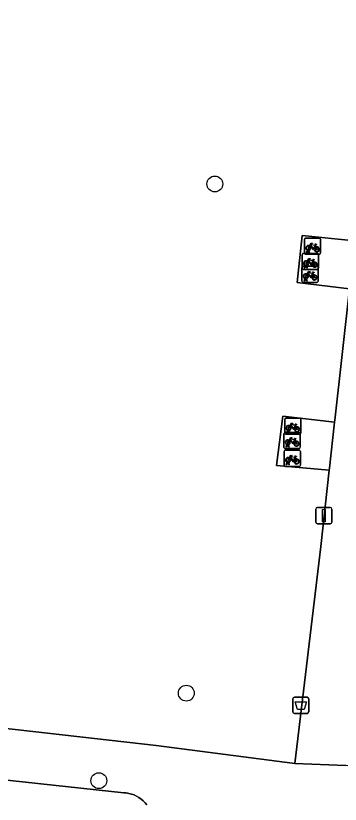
# Model space of a CAD drawing. Extents: x 161928 to 163071, y 386474 to 387428.
# Drawn here: x 162371.16 to 162391.2, y 386658.51 to 386707.21 of the extents above; entities that cross this region are included whole.
import ezdxf

# ---------------------------------------------------------------- set-up
doc = ezdxf.new("R2010")
doc.units = 0
for name, color, linetype in [('IMGEO_Afvalbak', 7, 'Continuous'), ('IMGEO_Boom', 7, 'Continuous'), ('IMGEO_Fietsenrek', 7, 'Continuous'), ('IMGEO_Groenvoorziening', 7, 'Continuous'), ('IMGEO_Lichtmast', 7, 'Continuous'), ('IMGEO_Parkeervlak_open', 7, 'Continuous'), ('IMGEO_Voetpad_open', 7, 'Continuous')]:
    doc.layers.add(name, color=color, linetype=linetype)

msp = doc.modelspace()

# ---------------------------------------------------------------- linework, layer by layer
at = {"layer": 'IMGEO_Afvalbak'}
for p, q in [((162388.265, 386664.224), (162388.265, 386665.024)), ((162388.265, 386665.024), (162388.265, 386664.224)), ((162388.365, 386665.124), (162389.155, 386665.124)), ((162389.155, 386665.124), (162388.365, 386665.124)), ((162389.255, 386665.024), (162389.255, 386664.224)), ((162389.255, 386664.224), (162389.255, 386665.024)), ((162389.155, 386664.124), (162388.365, 386664.124)), ((162388.365, 386664.124), (162389.155, 386664.124))]:
    msp.add_line(p, q, dxfattribs=at)
msp.add_lwpolyline([(162388.408, 386664.838), (162389.112, 386664.838), (162388.963, 386664.368), (162388.557, 386664.368), (162388.408, 386664.838)], dxfattribs=at)
for centre, start, end in [((162388.365, 386665.024), 90, 180), ((162388.365, 386665.024), 90, 180), ((162389.155, 386665.024), 0, 90), ((162389.155, 386665.024), 360, 90), ((162388.365, 386664.224), 180, 270), ((162388.365, 386664.224), 180, 270), ((162389.155, 386664.224), 270, 0), ((162389.155, 386664.224), 270, 0)]:
    msp.add_arc(centre, 0.1, start, end, dxfattribs=at)
at = {"layer": 'IMGEO_Boom'}
for centre in [(162383.456, 386696.824), (162381.691, 386665.371), (162376.289, 386659.967)]:
    msp.add_circle(centre, 0.489, dxfattribs=at)
at = {"layer": 'IMGEO_Fietsenrek'}
for p, q in [((162389.063, 386693.482), (162389.904, 386693.482)), ((162389.904, 386693.482), (162389.063, 386693.482)), ((162388.988, 386692.557), (162388.988, 386693.398)), ((162388.988, 386693.398), (162388.988, 386692.557)), ((162389.675, 386693.031), (162389.711, 386692.936)), ((162389.988, 386693.407), (162389.988, 386692.566)), ((162389.988, 386692.566), (162389.988, 386693.407)), ((162388.926, 386692.537), (162389.767, 386692.537)), ((162389.767, 386692.537), (162388.926, 386692.537)), ((162389.913, 386692.482), (162389.072, 386692.482)), ((162389.072, 386692.482), (162389.913, 386692.482)), ((162389.115, 386692.566), (162389.154, 386692.726)), ((162389.149, 386692.566), (162389.115, 386692.566)), ((162389.184, 386692.714), (162389.149, 386692.566)), ((162389.226, 386692.738), (162389.225, 386692.742)), ((162389.267, 386692.566), (162389.233, 386692.708)), ((162389.257, 386692.749), (162389.258, 386692.742)), ((162389.265, 386692.712), (162389.3, 386692.566)), ((162389.3, 386692.566), (162389.267, 386692.566)), ((162389.851, 386692.462), (162389.851, 386691.621)), ((162389.851, 386691.621), (162389.851, 386692.462)), ((162388.851, 386691.612), (162388.851, 386692.453)), ((162388.851, 386692.453), (162388.851, 386691.612)), ((162389.538, 386692.086), (162389.574, 386691.991)), ((162388.836, 386690.82), (162388.836, 386691.661)), ((162388.836, 386691.661), (162388.836, 386690.82)), ((162388.911, 386691.745), (162389.752, 386691.745)), ((162389.752, 386691.745), (162388.911, 386691.745)), ((162389.776, 386691.537), (162388.935, 386691.537)), ((162388.935, 386691.537), (162389.776, 386691.537)), ((162388.978, 386691.621), (162389.017, 386691.781)), ((162389.012, 386691.621), (162388.978, 386691.621)), ((162389.047, 386691.769), (162389.012, 386691.621)), ((162389.089, 386691.793), (162389.088, 386691.797)), ((162389.13, 386691.621), (162389.096, 386691.763)), ((162389.12, 386691.804), (162389.121, 386691.797)), ((162389.128, 386691.767), (162389.163, 386691.621)), ((162389.163, 386691.621), (162389.13, 386691.621)), ((162389.836, 386691.67), (162389.836, 386690.829)), ((162389.836, 386690.829), (162389.836, 386691.67)), ((162389.074, 386691.001), (162389.073, 386691.005)), ((162389.105, 386691.012), (162389.106, 386691.005)), ((162389.523, 386691.294), (162389.559, 386691.199)), ((162389.761, 386690.745), (162388.92, 386690.745)), ((162388.92, 386690.745), (162389.761, 386690.745)), ((162388.963, 386690.829), (162389.002, 386690.989)), ((162388.997, 386690.829), (162388.963, 386690.829)), ((162389.032, 386690.977), (162388.997, 386690.829)), ((162389.115, 386690.829), (162389.081, 386690.971)), ((162389.113, 386690.975), (162389.148, 386690.829)), ((162389.148, 386690.829), (162389.115, 386690.829)), ((162387.77, 386681.443), (162387.77, 386682.284)), ((162387.77, 386682.284), (162387.77, 386681.443)), ((162387.845, 386682.368), (162388.686, 386682.368)), ((162388.686, 386682.368), (162387.845, 386682.368)), ((162388.77, 386682.293), (162388.77, 386681.452)), ((162388.77, 386681.452), (162388.77, 386682.293)), ((162388.457, 386681.917), (162388.493, 386681.822)), ((162387.722, 386680.556), (162387.722, 386681.397)), ((162387.722, 386681.397), (162387.722, 386680.556)), ((162387.797, 386681.481), (162388.638, 386681.481)), ((162388.638, 386681.481), (162387.797, 386681.481)), ((162388.695, 386681.368), (162387.854, 386681.368)), ((162387.854, 386681.368), (162388.695, 386681.368)), ((162387.897, 386681.452), (162387.936, 386681.612)), ((162387.931, 386681.452), (162387.897, 386681.452)), ((162387.966, 386681.6), (162387.931, 386681.452)), ((162388.008, 386681.624), (162388.007, 386681.628)), ((162388.049, 386681.452), (162388.015, 386681.594)), ((162388.039, 386681.635), (162388.04, 386681.628)), ((162388.047, 386681.598), (162388.082, 386681.452)), ((162388.082, 386681.452), (162388.049, 386681.452)), ((162388.722, 386681.406), (162388.722, 386680.565)), ((162388.722, 386680.565), (162388.722, 386681.406)), ((162388.409, 386681.03), (162388.445, 386680.935)), ((162387.738, 386679.458), (162387.738, 386680.299)), ((162387.738, 386680.299), (162387.738, 386679.458)), ((162388.647, 386680.481), (162387.806, 386680.481)), ((162387.806, 386680.481), (162388.647, 386680.481)), ((162387.813, 386680.383), (162388.654, 386680.383)), ((162388.654, 386680.383), (162387.813, 386680.383)), ((162387.849, 386680.565), (162387.888, 386680.725)), ((162387.883, 386680.565), (162387.849, 386680.565)), ((162387.918, 386680.713), (162387.883, 386680.565)), ((162387.96, 386680.737), (162387.959, 386680.741)), ((162388.001, 386680.565), (162387.967, 386680.707)), ((162387.991, 386680.748), (162387.992, 386680.741)), ((162387.999, 386680.711), (162388.034, 386680.565)), ((162388.034, 386680.565), (162388.001, 386680.565)), ((162388.738, 386680.308), (162388.738, 386679.467)), ((162388.738, 386679.467), (162388.738, 386680.308)), ((162388.425, 386679.932), (162388.461, 386679.837)), ((162388.663, 386679.383), (162387.822, 386679.383)), ((162387.822, 386679.383), (162388.663, 386679.383)), ((162387.865, 386679.467), (162387.904, 386679.627)), ((162387.899, 386679.467), (162387.865, 386679.467)), ((162387.934, 386679.615), (162387.899, 386679.467)), ((162387.976, 386679.639), (162387.975, 386679.643)), ((162388.017, 386679.467), (162387.983, 386679.609)), ((162388.007, 386679.65), (162388.008, 386679.643)), ((162388.015, 386679.613), (162388.05, 386679.467)), ((162388.05, 386679.467), (162388.017, 386679.467))]:
    msp.add_line(p, q, dxfattribs=at)
for points in [[(162389.322, 386692.956), (162389.27, 386692.866), (162389.23, 386692.841), (162389.231, 386692.888), (162389.286, 386692.982)], [(162389.301, 386693.008), (162389.396, 386693.172), (162389.482, 386693.158), (162389.484, 386693.149), (162389.428, 386693.138), (162389.401, 386693.093), (162389.657, 386693.052)], [(162389.597, 386692.764), (162389.547, 386692.764), (162389.356, 386693.015), (162389.337, 386692.983)], [(162389.644, 386693.027), (162389.387, 386693.068), (162389.37, 386693.039), (162389.537, 386692.819), (162389.644, 386693.027)], [(162389.692, 386692.929), (162389.662, 386693.006), (162389.553, 386692.788), (162389.596, 386692.788)], [(162389.657, 386693.052), (162389.682, 386693.101), (162389.676, 386693.105), (162389.653, 386693.109), (162389.641, 386693.116), (162389.64, 386693.119), (162389.642, 386693.124), (162389.737, 386693.109), (162389.739, 386693.099), (162389.729, 386693.086), (162389.717, 386693.08), (162389.703, 386693.086), (162389.675, 386693.031)], [(162389.626, 386692.788), (162389.746, 386692.787), (162389.702, 386692.901)], [(162389.722, 386692.908), (162389.777, 386692.763), (162389.627, 386692.763)], [(162389.185, 386692.011), (162389.133, 386691.921), (162389.093, 386691.896), (162389.094, 386691.943), (162389.149, 386692.037)], [(162389.164, 386692.063), (162389.259, 386692.227), (162389.345, 386692.213), (162389.347, 386692.204), (162389.291, 386692.193), (162389.264, 386692.148), (162389.52, 386692.107)], [(162389.46, 386691.819), (162389.41, 386691.819), (162389.219, 386692.07), (162389.2, 386692.038)], [(162389.507, 386692.082), (162389.25, 386692.123), (162389.233, 386692.094), (162389.4, 386691.874), (162389.507, 386692.082)], [(162389.555, 386691.984), (162389.525, 386692.061), (162389.416, 386691.843), (162389.459, 386691.843)], [(162389.52, 386692.107), (162389.545, 386692.156), (162389.539, 386692.16), (162389.516, 386692.164), (162389.504, 386692.171), (162389.503, 386692.174), (162389.505, 386692.179), (162389.6, 386692.164), (162389.602, 386692.154), (162389.592, 386692.141), (162389.58, 386692.135), (162389.566, 386692.141), (162389.538, 386692.086)], [(162389.489, 386691.843), (162389.609, 386691.842), (162389.565, 386691.956)], [(162389.585, 386691.963), (162389.64, 386691.818), (162389.49, 386691.818)], [(162389.17, 386691.219), (162389.118, 386691.129), (162389.078, 386691.104), (162389.079, 386691.151), (162389.134, 386691.245)], [(162389.149, 386691.271), (162389.244, 386691.435), (162389.33, 386691.421), (162389.332, 386691.412), (162389.276, 386691.401), (162389.249, 386691.356), (162389.505, 386691.315)], [(162389.445, 386691.027), (162389.395, 386691.027), (162389.204, 386691.278), (162389.185, 386691.246)], [(162389.492, 386691.29), (162389.235, 386691.331), (162389.218, 386691.302), (162389.385, 386691.082), (162389.492, 386691.29)], [(162389.54, 386691.192), (162389.51, 386691.269), (162389.401, 386691.051), (162389.444, 386691.051)], [(162389.474, 386691.051), (162389.594, 386691.05), (162389.55, 386691.164)], [(162389.57, 386691.171), (162389.625, 386691.026), (162389.475, 386691.026)], [(162389.505, 386691.315), (162389.53, 386691.364), (162389.524, 386691.368), (162389.501, 386691.372), (162389.489, 386691.379), (162389.488, 386691.382), (162389.49, 386691.387), (162389.585, 386691.372), (162389.587, 386691.362), (162389.577, 386691.349), (162389.565, 386691.343), (162389.551, 386691.349), (162389.523, 386691.294)], [(162388.104, 386681.842), (162388.052, 386681.752), (162388.012, 386681.727), (162388.013, 386681.774), (162388.068, 386681.868)], [(162388.083, 386681.894), (162388.178, 386682.058), (162388.264, 386682.044), (162388.266, 386682.035), (162388.21, 386682.024), (162388.183, 386681.979), (162388.439, 386681.938)], [(162388.379, 386681.65), (162388.329, 386681.65), (162388.138, 386681.901), (162388.119, 386681.869)], [(162388.426, 386681.913), (162388.169, 386681.954), (162388.152, 386681.925), (162388.319, 386681.705), (162388.426, 386681.913)], [(162388.474, 386681.815), (162388.444, 386681.892), (162388.335, 386681.674), (162388.378, 386681.674)], [(162388.408, 386681.674), (162388.528, 386681.673), (162388.484, 386681.787)], [(162388.504, 386681.794), (162388.559, 386681.649), (162388.409, 386681.649)], [(162388.439, 386681.938), (162388.464, 386681.987), (162388.458, 386681.991), (162388.435, 386681.995), (162388.423, 386682.002), (162388.422, 386682.005), (162388.424, 386682.01), (162388.519, 386681.995), (162388.521, 386681.985), (162388.511, 386681.972), (162388.499, 386681.966), (162388.485, 386681.972), (162388.457, 386681.917)], [(162388.056, 386680.955), (162388.004, 386680.865), (162387.964, 386680.84), (162387.965, 386680.887), (162388.02, 386680.981)], [(162388.035, 386681.007), (162388.13, 386681.171), (162388.216, 386681.157), (162388.218, 386681.148), (162388.162, 386681.137), (162388.135, 386681.092), (162388.391, 386681.051)], [(162388.331, 386680.763), (162388.281, 386680.763), (162388.09, 386681.014), (162388.071, 386680.982)], [(162388.378, 386681.026), (162388.121, 386681.067), (162388.104, 386681.038), (162388.271, 386680.818), (162388.378, 386681.026)], [(162388.426, 386680.928), (162388.396, 386681.005), (162388.287, 386680.787), (162388.33, 386680.787)], [(162388.36, 386680.787), (162388.48, 386680.786), (162388.436, 386680.9)], [(162388.456, 386680.907), (162388.511, 386680.762), (162388.361, 386680.762)], [(162388.391, 386681.051), (162388.416, 386681.1), (162388.41, 386681.104), (162388.387, 386681.108), (162388.375, 386681.115), (162388.374, 386681.118), (162388.376, 386681.123), (162388.471, 386681.108), (162388.473, 386681.098), (162388.463, 386681.085), (162388.451, 386681.079), (162388.437, 386681.085), (162388.409, 386681.03)], [(162388.072, 386679.857), (162388.02, 386679.767), (162387.98, 386679.742), (162387.981, 386679.789), (162388.036, 386679.883)], [(162388.051, 386679.909), (162388.146, 386680.073), (162388.232, 386680.059), (162388.234, 386680.05), (162388.178, 386680.039), (162388.151, 386679.994), (162388.407, 386679.953)], [(162388.347, 386679.665), (162388.297, 386679.665), (162388.106, 386679.916), (162388.087, 386679.884)], [(162388.394, 386679.928), (162388.137, 386679.969), (162388.12, 386679.94), (162388.287, 386679.72), (162388.394, 386679.928)], [(162388.442, 386679.83), (162388.412, 386679.907), (162388.303, 386679.689), (162388.346, 386679.689)], [(162388.376, 386679.689), (162388.496, 386679.688), (162388.452, 386679.802)], [(162388.472, 386679.809), (162388.527, 386679.664), (162388.377, 386679.664)], [(162388.407, 386679.953), (162388.432, 386680.002), (162388.426, 386680.006), (162388.403, 386680.01), (162388.391, 386680.017), (162388.39, 386680.02), (162388.392, 386680.025), (162388.487, 386680.01), (162388.489, 386680), (162388.479, 386679.987), (162388.467, 386679.981), (162388.453, 386679.987), (162388.425, 386679.932)]]:
    msp.add_lwpolyline(points, dxfattribs=at)
for centre, radius, start, end in [((162389.066, 386693.404), 0.0779, 92.4484, 184.2845), ((162389.066, 386693.404), 0.0779, 92.4484, 184.2845), ((162389.91, 386693.404), 0.0779, 2.4484, 94.2845), ((162389.91, 386693.404), 0.0779, 2.4484, 94.2845), ((162389.228, 386692.867), 0.159, 62.6766, 242.1369), ((162389.228, 386692.867), 0.129, 63.3192, 238.903), ((162389.228, 386692.867), 0.129, 283.6043, 43.4302), ((162389.228, 386692.867), 0.159, 283.5766, 46.6042), ((162388.929, 386692.459), 0.0779, 92.4484, 184.2845), ((162388.929, 386692.459), 0.0779, 92.4484, 184.2845), ((162389.066, 386692.56), 0.0779, 182.4484, 274.2845), ((162389.066, 386692.56), 0.0779, 182.4484, 274.2845), ((162389.208, 386692.738), 0.0499, 12.8025, 158.6934), ((162389.228, 386692.867), 0.159, 253.9967, 271.7867), ((162389.208, 386692.738), 0.0174, 12.8025, 163.4502), ((162389.228, 386692.867), 0.129, 253.415, 269.0204), ((162389.755, 386692.783), 0.159, 113.3408, 178.3217), ((162389.755, 386692.783), 0.159, 187.0065, 105.7708), ((162389.755, 386692.783), 0.129, 113.923, 177.9556), ((162389.755, 386692.783), 0.129, 188.6715, 104.5883), ((162389.773, 386692.459), 0.0779, 2.4484, 94.2845), ((162389.773, 386692.459), 0.0779, 2.4484, 94.2845), ((162389.91, 386692.56), 0.0779, 272.4484, 4.2845), ((162389.91, 386692.56), 0.0779, 272.4484, 4.2845), ((162389.091, 386691.922), 0.159, 62.6766, 242.1369), ((162389.091, 386691.922), 0.129, 63.3192, 238.903), ((162389.091, 386691.922), 0.129, 283.6043, 43.4302), ((162389.091, 386691.922), 0.159, 283.5766, 46.6042), ((162389.618, 386691.838), 0.159, 113.3408, 178.3217), ((162389.618, 386691.838), 0.159, 187.0065, 105.7708), ((162388.914, 386691.667), 0.0779, 92.4484, 184.2845), ((162388.914, 386691.667), 0.0779, 92.4484, 184.2845), ((162388.929, 386691.615), 0.0779, 182.4484, 274.2845), ((162388.929, 386691.615), 0.0779, 182.4484, 274.2845), ((162389.071, 386691.793), 0.0499, 12.8025, 158.6934), ((162389.091, 386691.922), 0.159, 253.9967, 271.7867), ((162389.071, 386691.793), 0.0174, 12.8025, 163.4502), ((162389.091, 386691.922), 0.129, 253.415, 269.0204), ((162389.618, 386691.838), 0.129, 113.923, 177.9556), ((162389.618, 386691.838), 0.129, 188.6715, 104.5883), ((162389.758, 386691.667), 0.0779, 2.4484, 94.2845), ((162389.758, 386691.667), 0.0779, 2.4484, 94.2845), ((162389.773, 386691.615), 0.0779, 272.4484, 4.2845), ((162389.773, 386691.615), 0.0779, 272.4484, 4.2845), ((162389.076, 386691.13), 0.159, 62.6766, 242.1369), ((162389.076, 386691.13), 0.129, 63.3192, 238.903), ((162389.056, 386691.001), 0.0499, 12.8025, 158.6934), ((162389.056, 386691.001), 0.0174, 12.8025, 163.4502), ((162389.076, 386691.13), 0.129, 253.415, 269.0204), ((162389.076, 386691.13), 0.129, 283.6043, 43.4302), ((162389.076, 386691.13), 0.159, 283.5766, 46.6042), ((162389.603, 386691.046), 0.159, 113.3408, 178.3217), ((162389.603, 386691.046), 0.159, 187.0065, 105.7708), ((162389.603, 386691.046), 0.129, 113.923, 177.9556), ((162389.603, 386691.046), 0.129, 188.6715, 104.5883), ((162388.914, 386690.823), 0.0779, 182.4484, 274.2845), ((162388.914, 386690.823), 0.0779, 182.4484, 274.2845), ((162389.076, 386691.13), 0.159, 253.9967, 271.7867), ((162389.758, 386690.823), 0.0779, 272.4484, 4.2845), ((162389.758, 386690.823), 0.0779, 272.4484, 4.2845), ((162387.848, 386682.29), 0.0779, 92.4484, 184.2845), ((162387.848, 386682.29), 0.0779, 92.4484, 184.2845), ((162388.692, 386682.29), 0.0779, 2.4484, 94.2845), ((162388.692, 386682.29), 0.0779, 2.4484, 94.2845), ((162388.01, 386681.753), 0.159, 62.6766, 242.1369), ((162388.01, 386681.753), 0.129, 63.3192, 238.903), ((162388.01, 386681.753), 0.129, 283.6043, 43.4302), ((162388.01, 386681.753), 0.159, 283.5766, 46.6042), ((162388.537, 386681.669), 0.159, 113.3408, 178.3217), ((162388.537, 386681.669), 0.159, 187.0065, 105.7708), ((162388.537, 386681.669), 0.129, 113.923, 177.9556), ((162388.537, 386681.669), 0.129, 188.6715, 104.5883), ((162387.8, 386681.403), 0.0779, 92.4484, 184.2845), ((162387.8, 386681.403), 0.0779, 92.4484, 184.2845), ((162387.848, 386681.446), 0.0779, 182.4484, 274.2845), ((162387.848, 386681.446), 0.0779, 182.4484, 274.2845), ((162387.99, 386681.624), 0.0499, 12.8025, 158.6934), ((162388.01, 386681.753), 0.159, 253.9967, 271.7867), ((162387.99, 386681.624), 0.0174, 12.8025, 163.4502), ((162388.01, 386681.753), 0.129, 253.415, 269.0204), ((162388.644, 386681.403), 0.0779, 2.4484, 94.2845), ((162388.644, 386681.403), 0.0779, 2.4484, 94.2845), ((162388.692, 386681.446), 0.0779, 272.4484, 4.2845), ((162388.692, 386681.446), 0.0779, 272.4484, 4.2845), ((162387.962, 386680.866), 0.159, 62.6766, 242.1369), ((162387.962, 386680.866), 0.129, 63.3192, 238.903), ((162387.942, 386680.737), 0.0499, 12.8025, 158.6934), ((162387.962, 386680.866), 0.129, 283.6043, 43.4302), ((162387.962, 386680.866), 0.159, 283.5766, 46.6042), ((162388.489, 386680.782), 0.159, 113.3408, 178.3217), ((162388.489, 386680.782), 0.159, 187.0065, 105.7708), ((162388.489, 386680.782), 0.129, 113.923, 177.9556), ((162388.489, 386680.782), 0.129, 188.6715, 104.5883), ((162387.8, 386680.559), 0.0779, 182.4484, 274.2845), ((162387.8, 386680.559), 0.0779, 182.4484, 274.2845), ((162387.816, 386680.305), 0.0779, 92.4484, 184.2845), ((162387.816, 386680.305), 0.0779, 92.4484, 184.2845), ((162387.962, 386680.866), 0.159, 253.9967, 271.7867), ((162387.942, 386680.737), 0.0174, 12.8025, 163.4502), ((162387.962, 386680.866), 0.129, 253.415, 269.0204), ((162388.644, 386680.559), 0.0779, 272.4484, 4.2845), ((162388.644, 386680.559), 0.0779, 272.4484, 4.2845), ((162388.66, 386680.305), 0.0779, 2.4484, 94.2845), ((162388.66, 386680.305), 0.0779, 2.4484, 94.2845), ((162387.978, 386679.768), 0.159, 62.6766, 242.1369), ((162387.978, 386679.768), 0.129, 63.3192, 238.903), ((162387.978, 386679.768), 0.129, 283.6043, 43.4302), ((162387.978, 386679.768), 0.159, 283.5766, 46.6042), ((162388.505, 386679.684), 0.159, 113.3408, 178.3217), ((162388.505, 386679.684), 0.159, 187.0065, 105.7708), ((162388.505, 386679.684), 0.129, 113.923, 177.9556), ((162388.505, 386679.684), 0.129, 188.6715, 104.5883), ((162387.816, 386679.461), 0.0779, 182.4484, 274.2845), ((162387.816, 386679.461), 0.0779, 182.4484, 274.2845), ((162387.958, 386679.639), 0.0499, 12.8025, 158.6934), ((162387.978, 386679.768), 0.159, 253.9967, 271.7867), ((162387.958, 386679.639), 0.0174, 12.8025, 163.4502), ((162387.978, 386679.768), 0.129, 253.415, 269.0204), ((162388.66, 386679.461), 0.0779, 272.4484, 4.2845), ((162388.66, 386679.461), 0.0779, 272.4484, 4.2845)]:
    msp.add_arc(centre, radius, start, end, dxfattribs=at)
at = {"layer": 'IMGEO_Groenvoorziening'}
msp.add_lwpolyline([(162352.777, 386665.208), (162379.825, 386662.147), (162388.389, 386661.027), (162389.998, 386674.427), (162390.523, 386679.138), (162387.254, 386679.443), (162387.662, 386682.49), (162390.842, 386682.113), (162390.855, 386682.231), (162391.768, 386690.344), (162388.542, 386690.74), (162388.84, 386693.641), (162392.088, 386693.312), (162392.104, 386693.458), (162393.726, 386707.73), (162390.491, 386708.162), (162390.827, 386711.133), (162394.064, 386710.734), (162394.079, 386710.869), (162394.818, 386717.477), (162394.878, 386718.02), (162395.081, 386719.869), (162368.417, 386722.87)], dxfattribs=at)
at = {"layer": 'IMGEO_Lichtmast'}
for p, q in [((162389.692, 386675.939), (162389.692, 386676.739)), ((162389.692, 386676.739), (162389.692, 386675.939)), ((162389.792, 386676.839), (162390.582, 386676.839)), ((162390.582, 386676.839), (162389.792, 386676.839)), ((162390.682, 386676.739), (162390.682, 386675.939)), ((162390.682, 386675.939), (162390.682, 386676.739)), ((162390.582, 386675.839), (162389.792, 386675.839)), ((162389.792, 386675.839), (162390.582, 386675.839))]:
    msp.add_line(p, q, dxfattribs=at)
msp.add_lwpolyline([(162390.112, 386676.714), (162390.262, 386676.714), (162390.262, 386675.964), (162390.112, 386675.964), (162390.112, 386676.714)], dxfattribs=at)
for centre, start, end in [((162389.792, 386676.739), 90, 180), ((162389.792, 386676.739), 90, 180), ((162390.582, 386676.739), 0, 90), ((162390.582, 386676.739), 360, 90), ((162389.792, 386675.939), 180, 270), ((162389.792, 386675.939), 180, 270), ((162390.582, 386675.939), 270, 0), ((162390.582, 386675.939), 270, 0)]:
    msp.add_arc(centre, 0.1, start, end, dxfattribs=at)
at = {"layer": 'IMGEO_Parkeervlak_open'}
msp.add_lwpolyline([(162379.262, 386658.468), (162379.153, 386658.599), (162379.033, 386658.72), (162378.903, 386658.83), (162378.764, 386658.928), (162378.616, 386659.013), (162378.462, 386659.085), (162378.301, 386659.143), (162378.137, 386659.186), (162377.969, 386659.214), (162377.835, 386659.225), (162355.81, 386661.606)], dxfattribs=at)
at = {"layer": 'IMGEO_Voetpad_open'}
for points in [[(162392.088, 386693.312), (162388.84, 386693.641), (162388.542, 386690.74), (162391.768, 386690.344), (162391.783, 386690.473)], [(162390.842, 386682.113), (162387.662, 386682.49), (162387.254, 386679.443), (162390.523, 386679.138), (162390.537, 386679.261)]]:
    msp.add_lwpolyline(points, close=True, dxfattribs=at)
for points in [[(162391.768, 386690.344), (162390.855, 386682.231), (162390.842, 386682.113), (162390.537, 386679.261), (162390.523, 386679.138), (162389.998, 386674.427), (162388.389, 386661.027), (162391.553, 386660.896)], [(162405.257, 386656.292), (162405.564, 386659.264), (162395.484, 386660.338), (162395.102, 386660.372), (162395.131, 386660.509), (162391.553, 386660.896), (162388.389, 386661.027), (162379.825, 386662.147), (162352.777, 386665.208), (162348.84, 386665.689), (162345.614, 386665.927), (162340.891, 386666.503), (162325.646, 386668.198), (162310.4, 386669.893), (162306.164, 386670.355), (162303.013, 386670.566), (162298.443, 386671.239), (162265.931, 386674.909)], [(162355.81, 386661.606), (162377.835, 386659.225), (162377.969, 386659.214), (162378.137, 386659.186), (162378.301, 386659.143), (162378.462, 386659.085), (162378.616, 386659.013), (162378.764, 386658.928), (162378.903, 386658.83), (162379.033, 386658.72), (162379.153, 386658.599), (162379.262, 386658.468)]]:
    msp.add_lwpolyline(points, dxfattribs=at)

doc.saveas('drawing.dxf')
